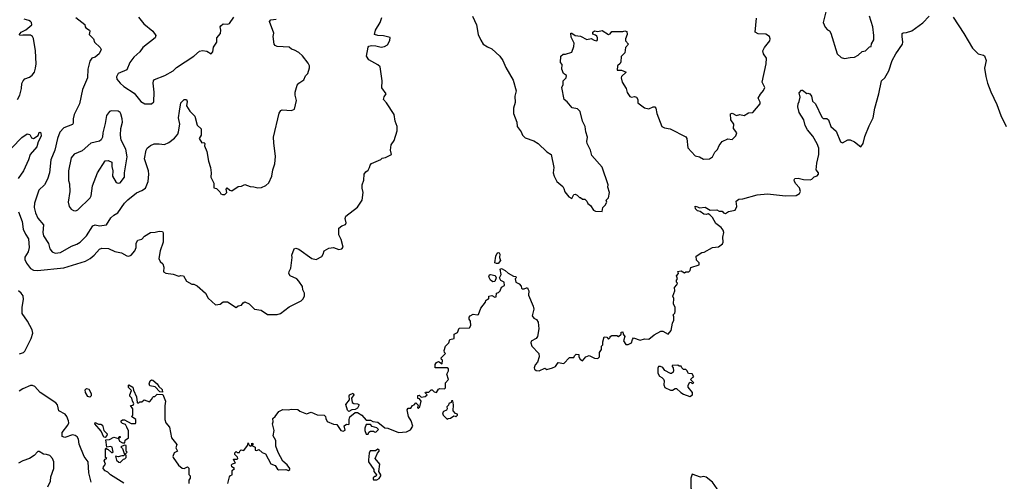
# Model space of a CAD drawing. Extents: x 1603745 to 1745082, y 385868 to 533966.
# Tile 606 of 646: x 1661127 to 1670218, y 480245 to 484512. Entities that reach past the tile are written whole.
import ezdxf

# ---------------------------------------------------------------- set-up
doc = ezdxf.new("R2010")
doc.units = 0

msp = doc.modelspace()

# ---------------------------------------------------------------- linework, layer by layer
at = {"layer": '0CON20XD'}
for points in [[(1661122.7, 484372.7), (1661140, 484395), (1661182.2, 484417.8), (1661238.8, 484465), (1661236.7, 484485), (1661226.7, 484495), (1661212.5, 484505), (1661167.5, 484515)], [(1661645, 484532.5), (1661728.3, 484468.3), (1661730, 484445), (1661736.7, 484435), (1661770, 484415), (1661773.8, 484405), (1661767.5, 484375), (1661807.5, 484335), (1661817.5, 484305), (1661870, 484255), (1661877.5, 484235), (1661861.2, 484195), (1661825, 484164.2), (1661793.3, 484155), (1661772.9, 484127.1), (1661756, 484055), (1661754, 483975), (1661706, 483865), (1661678.6, 483735), (1661628.6, 483635), (1661621.4, 483595), (1661620.8, 483555), (1661615, 483543.8), (1661535, 483512.9), (1661497.6, 483472.4), (1661475.5, 483415), (1661450.8, 483305), (1661413.5, 483215), (1661400.4, 483095), (1661383.1, 483036.9), (1661356.7, 482985), (1661304.4, 482935), (1661262.7, 482815), (1661261.8, 482775), (1661272.5, 482725), (1661295, 482676), (1661346.9, 482616.9), (1661340.5, 482545), (1661345.6, 482515), (1661392.6, 482442.6), (1661405, 482393.3), (1661425, 482367.5), (1661455, 482353.3), (1661505, 482360.5), (1661605, 482419.1), (1661655, 482435.6), (1661685.4, 482454.6), (1661745, 482514.2), (1661800.8, 482605), (1661825, 482615.7), (1661865, 482605.8), (1661927.5, 482615), (1661969.6, 482680.4), (1661995, 482704.3), (1662034, 482726), (1662094.8, 482815.2), (1662125, 482847.5), (1662205, 482910.5), (1662255, 482932.2), (1662286.9, 482955), (1662312.2, 483015), (1662320, 483085), (1662317.1, 483115), (1662279.1, 483225), (1662293.3, 483305), (1662305, 483323.8), (1662335, 483350), (1662367, 483363), (1662415, 483364), (1662465, 483356.7), (1662504.1, 483375.9), (1662555, 483416.7), (1662585.4, 483454.6), (1662592.9, 483475), (1662603.9, 483546.1), (1662594, 483605), (1662603.8, 483665), (1662615, 483742.5), (1662645, 483772.5), (1662666.7, 483775), (1662672.5, 483755), (1662667.5, 483715), (1662697, 483667), (1662745, 483618.8), (1662766.4, 483536.4), (1662801.7, 483501.7), (1662803.3, 483445), (1662783.3, 483415), (1662810, 483375), (1662827, 483377), (1662837, 483367), (1662833.3, 483345), (1662854.2, 483294.2), (1662870, 483205), (1662890, 483145), (1662896, 483095), (1662890.6, 483055), (1662919.3, 482999.3), (1662918.3, 482958.3), (1662945, 482950), (1662975, 482920), (1662983.3, 482903.3), (1663000, 482895), (1663020, 482895), (1663040, 482915), (1663032.5, 482945), (1663043.3, 482956.7), (1663066.4, 482936.4), (1663085, 482930), (1663145, 482970), (1663175, 482972.5), (1663205, 482987.5), (1663255, 482970), (1663288.3, 482968.3), (1663325, 482956.7), (1663359.3, 482960.7), (1663400.7, 482979.3), (1663426.7, 483005), (1663454.1, 483065.9), (1663464.4, 483125), (1663481.7, 483178.3), (1663488.5, 483248.5), (1663472.1, 483372.1), (1663470.8, 483425), (1663523.4, 483646.6), (1663538.8, 483671.2), (1663551.7, 483678.3), (1663635, 483671.2), (1663663.3, 483685), (1663683.8, 483765), (1663670, 483815), (1663669.3, 483840.7), (1663690, 483905), (1663704.1, 483925.9), (1663750, 483955), (1663765, 483992.5), (1663787.5, 484015), (1663803.6, 484066.4), (1663803.8, 484085), (1663789.7, 484109.7), (1663737.4, 484177.4), (1663705, 484207.3), (1663665, 484230.9), (1663635, 484238), (1663615, 484258.6), (1663505, 484264.3), (1663485, 484273.8), (1663476.2, 484285), (1663466.7, 484355), (1663473, 484387), (1663432.5, 484495), (1663445, 484510), (1663495, 484516.7)], [(1662225, 484535.7), (1662273.4, 484473.4), (1662355, 484406), (1662384.2, 484365), (1662377.5, 484345), (1662265, 484253.1), (1662235.4, 484214.6), (1662180.8, 484165), (1662142.5, 484115), (1662115, 484046.7), (1662037.1, 484015), (1662019.6, 483985), (1662022.9, 483962.9), (1662052.9, 483925), (1662087.5, 483895), (1662182.3, 483832.3), (1662245.6, 483755.6), (1662283.3, 483735), (1662345, 483732.9), (1662365, 483753.3), (1662367.1, 483842.9), (1662360, 483925), (1662362.5, 483947.5), (1662370.8, 483959.2), (1662466.2, 483995), (1662545, 484038.6), (1662575, 484069.4), (1662734.3, 484175), (1662788.1, 484221.9), (1662815, 484228), (1662855, 484220), (1662895, 484197.5), (1662908.8, 484215), (1662915, 484257.5), (1662946.2, 484305), (1662946.7, 484345), (1662980, 484385), (1662983.6, 484413.6), (1662977.5, 484445), (1662982.5, 484455), (1663005, 484473.3), (1663048.8, 484471.2), (1663065, 484476.7), (1663102.5, 484535)], [(1662377.5, 482547.5), (1662415, 482556.7), (1662445, 482552.5), (1662453, 482543), (1662451.2, 482455), (1662422.5, 482375), (1662411.2, 482305), (1662425, 482277.5), (1662447.5, 482255), (1662457.5, 482225), (1662455, 482180), (1662475, 482167.5), (1662545, 482160), (1662595, 482140), (1662615, 482147.5), (1662640, 482145), (1662667.5, 482095), (1662715, 482067.5), (1662735, 482066.7), (1662765, 482052.5), (1662842.7, 481982.7), (1662868.3, 481938.3), (1662935, 481876.7), (1662976.4, 481883.6), (1663007, 481903), (1663045, 481902.5), (1663125, 481852.5), (1663145, 481867.5), (1663175, 481872.5), (1663190, 481895), (1663205, 481902.5), (1663245, 481886.7), (1663295, 481836.7), (1663357.3, 481827.3), (1663415, 481786.2), (1663505, 481787.8), (1663535, 481796.7), (1663615, 481857.8), (1663725, 481912.9), (1663741.7, 481928.3), (1663755, 481957.5), (1663755.6, 481985), (1663741.9, 482015), (1663736.7, 482045), (1663704.3, 482095), (1663685.4, 482115.4), (1663625, 482144), (1663611.2, 482165), (1663614, 482185), (1663630, 482215), (1663642.5, 482315), (1663640, 482335), (1663660, 482395), (1663675, 482401.2), (1663705, 482390), (1663823, 482303), (1663865, 482293.8), (1663915.9, 482324.1), (1663930, 482345), (1663937.5, 482375), (1663980.5, 482399.5), (1664025, 482406.7), (1664075, 482387.5), (1664100, 482395), (1664115, 482410), (1664095, 482480), (1664073.6, 482523.6), (1664072.5, 482585), (1664102.3, 482607.7), (1664135, 482617.5), (1664140, 482635), (1664131.2, 482675), (1664136.7, 482695), (1664245, 482780), (1664288.8, 482845), (1664298, 482915), (1664288.8, 482955), (1664290, 482985), (1664303, 483027), (1664307, 483083), (1664323.6, 483106.4), (1664345, 483120), (1664357.5, 483145), (1664363, 483167), (1664375, 483182.5), (1664460.7, 483219.3), (1664475, 483232.5), (1664505, 483236.7), (1664560, 483265), (1664550.8, 483305), (1664555.9, 483354.1), (1664585.9, 483394.1), (1664612.5, 483485), (1664612.5, 483525), (1664593.3, 483575), (1664585.9, 483635.9), (1664514.1, 483744.1), (1664486.7, 483775), (1664492.3, 483797.7), (1664510, 483825), (1664470.7, 483880.7), (1664473.3, 483945), (1664454, 484075), (1664435, 484094), (1664351.2, 484141.2), (1664327.5, 484175), (1664343.6, 484256.4), (1664351.7, 484268.3), (1664375, 484273.8), (1664415, 484271.2), (1664465, 484258.8), (1664495, 484263.8), (1664521.7, 484278.3), (1664545, 484320), (1664546.2, 484346.2), (1664485, 484362), (1664434.2, 484364.2), (1664402.5, 484375), (1664413.3, 484415), (1664453.9, 484486.1), (1664469.2, 484530.8)], [(1664995, 481352.5), (1665028.3, 481331.7), (1665030, 481365), (1665021.7, 481371.7), (1665020, 481385), (1665060, 481425), (1665050, 481435), (1665047.5, 481455), (1665060, 481495), (1665090, 481525), (1665100, 481555), (1665140, 481565), (1665140, 481605), (1665170, 481620), (1665185, 481660), (1665280, 481665), (1665292.5, 481685), (1665290, 481725), (1665277.5, 481745), (1665278.3, 481761.7), (1665287.5, 481775), (1665315, 481791.2), (1665355, 481783.3), (1665363, 481787), (1665383.9, 481846.1), (1665428.3, 481901.7), (1665430, 481915), (1665445, 481930), (1665458.3, 481931.7), (1665460, 481955), (1665485, 481962.5), (1665515, 481947.5), (1665525, 481950), (1665530, 481985), (1665549.3, 481990.7), (1665562.5, 482005), (1665575, 482040), (1665602.5, 482055), (1665600, 482085), (1665570.5, 482100.5), (1665556.7, 482125), (1665573, 482157), (1665562.5, 482205), (1665575, 482212), (1665610, 482195), (1665637.7, 482167.7), (1665685, 482140), (1665708.3, 482138.3), (1665710, 482125), (1665702.5, 482115), (1665707.5, 482085), (1665738.8, 482068.8), (1665758.3, 482048.3), (1665761.7, 482031.7), (1665770, 482025), (1665785, 482023.3), (1665805, 482032.5), (1665815, 482032.5), (1665820, 482025), (1665827.5, 482005), (1665826.2, 481965), (1665868.8, 481865), (1665873.8, 481835), (1665860, 481775), (1665872.9, 481752.9), (1665899.5, 481739.5), (1665913.3, 481715), (1665919.2, 481655), (1665908.8, 481585), (1665895.8, 481564.2), (1665850.5, 481539.5), (1665846.2, 481525), (1665854.2, 481494.2), (1665920, 481425), (1665922.5, 481395), (1665907.5, 481345), (1665887.7, 481322.3), (1665878, 481295), (1665881.2, 481281.2), (1665895, 481268.8), (1665923.6, 481266.4), (1665975, 481290), (1665995, 481280), (1666045.9, 481294.1), (1666075, 481307.5), (1666098.3, 481341.7), (1666150, 481335), (1666205, 481390), (1666245, 481390), (1666250, 481405), (1666265, 481420), (1666288.3, 481418.3), (1666290, 481395), (1666302.5, 481375), (1666325, 481357.5), (1666353.6, 481396.4), (1666385, 481406.7), (1666433, 481383), (1666465, 481380), (1666480, 481395), (1666480, 481435), (1666497.5, 481462.5), (1666500, 481495), (1666510, 481505), (1666510, 481535), (1666525, 481580), (1666548.3, 481578.3), (1666565, 481560), (1666580, 481575), (1666580, 481585), (1666595, 481592.5), (1666641.7, 481591.7), (1666657, 481583), (1666680, 481605), (1666680, 481625), (1666697, 481627), (1666700, 481605), (1666713.3, 481585), (1666702.5, 481545), (1666725, 481510), (1666745, 481510), (1666776.1, 481523.9), (1666784.1, 481555.9), (1666795, 481572.5), (1666855, 481550.8), (1666895, 481563.3), (1666935, 481560), (1666985, 481597.5), (1667047, 481633), (1667065, 481632.5), (1667115, 481603.8), (1667141.7, 481638.3), (1667153.8, 481706.2), (1667166, 481736), (1667167.5, 481765), (1667160, 481785), (1667175, 481800), (1667180, 481815), (1667178.3, 481851.7), (1667162.5, 481885), (1667167.5, 481935), (1667157.5, 481955), (1667176.7, 482005), (1667173.6, 482036.4), (1667195, 482060), (1667200, 482075), (1667192.5, 482085), (1667192.5, 482105), (1667200, 482115), (1667192.5, 482145), (1667210, 482165), (1667208.3, 482178.3), (1667200, 482185), (1667235, 482190), (1667265, 482172.5), (1667278.3, 482181.7), (1667305, 482180), (1667317, 482193), (1667325, 482220), (1667400, 482245), (1667400, 482265), (1667375, 482290), (1667372.5, 482325), (1667425, 482360), (1667447, 482363), (1667525, 482406.7), (1667578.3, 482411.7), (1667615, 482440), (1667623.3, 482455), (1667618.8, 482501.2), (1667627.5, 482545), (1667622.5, 482565), (1667605, 482592), (1667555, 482628.6), (1667523.6, 482683.6), (1667498.8, 482708.8), (1667485, 482716.2), (1667465, 482710.8), (1667445, 482714.3), (1667408.5, 482738.5), (1667385, 482745.8), (1667367.5, 482765), (1667363.3, 482786.7), (1667385, 482783.3), (1667405, 482772), (1667455, 482777.5), (1667501.7, 482751.7), (1667565, 482753.3), (1667585, 482743.3), (1667611.7, 482741.7), (1667625, 482727.5), (1667645, 482720), (1667671.2, 482738.8), (1667731.7, 482751.7), (1667748.6, 482785), (1667742.5, 482835), (1667765.8, 482854.2), (1667805, 482856), (1667936.6, 482893.4), (1668032.1, 482902.1), (1668197.9, 482882.1), (1668295, 482888), (1668327.5, 482905), (1668336, 482925), (1668327.6, 482957.6), (1668292, 482995), (1668281.2, 483015), (1668279.3, 483030.7), (1668285, 483042.5), (1668315, 483047.5), (1668365, 483034.2), (1668425, 483031.2), (1668442.3, 483037.7), (1668461.7, 483058.3), (1668490.7, 483069.3), (1668503.3, 483085), (1668503.3, 483095), (1668482.5, 483125), (1668488, 483185), (1668506.9, 483265), (1668506.7, 483325), (1668491.1, 483365), (1668449.5, 483435), (1668400.4, 483495), (1668380.8, 483535), (1668367.7, 483585), (1668323.8, 483653.8), (1668311.9, 483705), (1668315, 483732.5), (1668325.6, 483754.4), (1668333.8, 483795), (1668324.4, 483835), (1668345, 483860), (1668355, 483860), (1668395, 483830), (1668405, 483832.5), (1668422.5, 483825), (1668437.1, 483805), (1668447.1, 483757.1), (1668475, 483733.8), (1668532.2, 483612.2), (1668545, 483598.8), (1668578.3, 483598.3), (1668594, 483585), (1668616.2, 483525), (1668665, 483480), (1668705, 483381.2), (1668725, 483374.2), (1668775, 483401.2), (1668795, 483400.8), (1668835, 483382), (1668895, 483337.5), (1668915, 483368.8), (1668929.3, 483430.7), (1668969, 483531), (1669008.2, 483605), (1669022.4, 483695), (1669061.2, 483825), (1669083.1, 483945), (1669115, 483975.6), (1669152.1, 484037.9), (1669183.4, 484135), (1669215.4, 484195), (1669278.4, 484285), (1669282.3, 484305), (1669274.2, 484355.8), (1669276.7, 484385), (1669285, 484391.2), (1669315, 484392.9), (1669365, 484407.3), (1669467.5, 484482.5), (1669524.5, 484545)], [(1665308.9, 484545), (1665344.2, 484465), (1665360.6, 484375), (1665383.7, 484323.7), (1665406.8, 484286.8), (1665445, 484260.8), (1665485, 484240.8), (1665558.8, 484175), (1665588.6, 484135), (1665615, 484070), (1665683.9, 483953.9), (1665711.2, 483855), (1665700, 483805), (1665702, 483745), (1665686.2, 483695), (1665686.2, 483645), (1665715.7, 483565.7), (1665721.2, 483525), (1665758, 483475), (1665768.8, 483445), (1665795, 483420), (1665875, 483392), (1665915, 483368), (1665995, 483290), (1666033.3, 483265), (1666058.6, 483145), (1666054, 483095), (1666061.2, 483065), (1666086.7, 483015), (1666140.5, 482970.5), (1666151.7, 482951.7), (1666159.3, 482919.3), (1666197.5, 482875), (1666225, 482860), (1666243.6, 482896.4), (1666255, 482900), (1666275, 482890), (1666295, 482867.5), (1666305, 482867.5), (1666323.6, 482853.6), (1666345, 482852.5), (1666362.5, 482835), (1666373.6, 482813.6), (1666397.5, 482795), (1666425, 482750), (1666445, 482742.5), (1666505, 482740), (1666512.5, 482775), (1666533, 482797), (1666547.5, 482825), (1666542.5, 482845), (1666563.8, 482866.2), (1666572.5, 482915), (1666557.5, 482965), (1666560, 482985), (1666505, 483147.5), (1666410, 483255), (1666397.5, 483305), (1666366.1, 483366.1), (1666363.3, 483385), (1666370, 483425), (1666353.9, 483473.9), (1666346.7, 483525), (1666323.6, 483573.6), (1666301.7, 483661.7), (1666277, 483687), (1666227.7, 483697.7), (1666183.3, 483753.3), (1666153.6, 483773.6), (1666133.8, 483885), (1666146.1, 483913.9), (1666146.2, 483945), (1666173.3, 483975), (1666176.2, 483995), (1666147.5, 484015), (1666133.6, 484053.6), (1666136.4, 484096.4), (1666120, 484115), (1666123.3, 484175), (1666145, 484192.5), (1666165, 484193.3), (1666225, 484212.5), (1666244, 484265), (1666246.1, 484296.1), (1666219.5, 484349.5), (1666215, 484387.5), (1666225, 484387.5), (1666255, 484366.2), (1666305, 484360), (1666365, 484330), (1666405, 484337.5), (1666432.3, 484322.3), (1666455, 484317.5), (1666462.5, 484325), (1666462.5, 484345), (1666455, 484360), (1666445, 484370), (1666418.3, 484378.3), (1666420, 484395), (1666435, 484407.5), (1666465, 484402.5), (1666505, 484412.5), (1666565, 484376.2), (1666579.7, 484380.3), (1666595, 484403.3), (1666695, 484402), (1666715, 484408.8), (1666733, 484403), (1666735.9, 484374.1), (1666720, 484335), (1666720, 484315), (1666747.5, 484285), (1666720, 484255), (1666713.3, 484205), (1666680, 484170), (1666678.6, 484121.4), (1666672.6, 484107.4), (1666646, 484085), (1666644.3, 484045), (1666685, 484043.6), (1666725.9, 484025.9), (1666682.6, 483987.4), (1666680, 483975), (1666689.2, 483935), (1666728.2, 483875), (1666737.4, 483837.4), (1666760.3, 483800.3), (1666775, 483795.6), (1666805, 483801.2), (1666822.1, 483795), (1666833.7, 483775), (1666835, 483744), (1666895, 483697.5), (1666935, 483687.5), (1666974.5, 483705.5), (1666992.5, 483705), (1667000, 483695), (1667011.1, 483645), (1667055, 483523.8), (1667080.9, 483510.9), (1667133, 483503), (1667277.7, 483427.7), (1667285.8, 483415), (1667297.5, 483327.5), (1667363.9, 483253.9), (1667405, 483244.2), (1667441.7, 483221.7), (1667495.8, 483224.2), (1667525, 483243.8), (1667545, 483286.7), (1667568.8, 483311.2), (1667585, 483347.5), (1667613.3, 483385), (1667665, 483409.2), (1667707, 483403), (1667740.7, 483439.3), (1667747.5, 483465), (1667718.8, 483505), (1667721.2, 483545), (1667693.3, 483585), (1667690, 483640), (1667705, 483647.5), (1667745, 483627.5), (1667775, 483636.2), (1667815, 483626.7), (1667855, 483651.2), (1667897.5, 483655), (1667963.3, 483735), (1667965, 483750), (1667946.7, 483785), (1667966.2, 483823.8), (1667993.6, 483856.4), (1668006.4, 483883.6), (1667984, 483935), (1668020.8, 484105), (1668022, 484155), (1667994, 484195), (1667989.2, 484225), (1668004.6, 484255.4), (1668054.2, 484315), (1668056.2, 484335), (1668048.8, 484355), (1668016.8, 484376.8), (1667945, 484380.5), (1667917.5, 484395), (1667928.9, 484525)], [(1668569.1, 484585), (1668544.4, 484484.4), (1668565, 484443.8), (1668585, 484418.8), (1668605, 484407.5), (1668615.9, 484385.9), (1668676.4, 484196.4), (1668712.7, 484162.7), (1668741.7, 484151.7), (1668795, 484163.3), (1668835, 484163.8), (1668870, 484185), (1668905, 484216.7), (1668935.9, 484224.1), (1668975, 484260), (1668990, 484265), (1668993, 484287), (1669012.5, 484325), (1669013.8, 484365), (1669005.6, 484445), (1668973.1, 484545)], [(1669745, 484536), (1669844.3, 484385), (1669925, 484247.3), (1669977.1, 484197.1), (1670025, 484184.4), (1670036.2, 484176.2), (1670049.5, 484135), (1670035.9, 484064.1), (1670046.4, 483986.4), (1670063.1, 483925), (1670095.4, 483845), (1670148.6, 483728.6), (1670187.2, 483625), (1670236.1, 483525)], [(1661107.8, 483775), (1661126.9, 483815), (1661142.9, 483875), (1661147, 483923), (1661157.5, 483945), (1661174.3, 483965.7), (1661218.3, 483981.7), (1661240.6, 483999.4), (1661263, 484027), (1661273.6, 484065), (1661278.8, 484105), (1661272.9, 484225), (1661255, 484338.8), (1661245, 484355.8), (1661225, 484370), (1661155, 484370), (1661125, 484364)], [(1661645, 482743.8), (1661663.3, 482755), (1661777.5, 482865), (1661785.5, 482884.5), (1661798.9, 482975), (1661845.3, 483094.7), (1661915, 483206), (1661945, 483208.8), (1661976, 483195), (1661977.5, 483155), (1661987.1, 483115), (1661984.5, 483064.5), (1662016, 483006), (1662035, 482999.2), (1662055, 483002.9), (1662093.4, 483056.6), (1662093.5, 483095), (1662117.8, 483245), (1662107.1, 483315), (1662065, 483397.5), (1662056.1, 483443.9), (1662060, 483505), (1662075.8, 483565), (1662074.3, 483595), (1662060.3, 483640.3), (1662054, 483655), (1662035, 483667.5), (1661975, 483668.5), (1661955, 483662.9), (1661929.4, 483625), (1661916.5, 483553.5), (1661894.4, 483465), (1661892, 483425), (1661880, 483400), (1661865, 483390), (1661785, 483369.4), (1661705, 483299.4), (1661630.2, 483269.8), (1661603.1, 483235), (1661576.5, 483115), (1661578.6, 483025), (1661586.7, 482995), (1661590, 482925), (1661573.8, 482825), (1661584.1, 482784.1), (1661600.7, 482760.7), (1661625, 482746.7), (1661645, 482743.8)], [(1661055, 483328.8), (1661145, 483423.3), (1661195, 483457.5), (1661219.3, 483449.3), (1661235, 483420), (1661255, 483412.5), (1661297.7, 483442.3), (1661305, 483470), (1661315, 483472.5), (1661322.5, 483465), (1661323.8, 483435), (1661297, 483383), (1661283.8, 483335), (1661223.4, 483266.6), (1661209.5, 483215), (1661160.8, 483115), (1661111.4, 483045)], [(1661116.9, 482736.9), (1661150, 482645), (1661159.6, 482575), (1661180.5, 482529.5), (1661207.2, 482485), (1661212.7, 482405), (1661204.6, 482365.4), (1661172.6, 482317.4), (1661174.6, 482295), (1661190.4, 482260.4), (1661225, 482212.7), (1661255.3, 482195.3), (1661292.1, 482192.1), (1661535, 482217.1), (1661735, 482280.4), (1661776.8, 482303.2), (1661815.3, 482335), (1661865, 482390), (1661885, 482401.1), (1661947.8, 482397.8), (1662005, 482370), (1662066.6, 482356.6), (1662115, 482329.2), (1662135, 482327.5), (1662155, 482336), (1662189.2, 482375), (1662202, 482405), (1662202.9, 482445), (1662216.2, 482475), (1662255, 482483.8), (1662278, 482512), (1662335, 482543.8), (1662377.5, 482547.5)], [(1665528, 482258), (1665513.3, 482265), (1665524.2, 482325), (1665535, 482353.3), (1665545, 482360), (1665555.5, 482355.5), (1665559.2, 482345), (1665555.8, 482315), (1665566.2, 482285), (1665545, 482259.2), (1665528, 482258)], [(1665495, 482088.8), (1665472.7, 482102.7), (1665460, 482135), (1665465, 482153.3), (1665475, 482156.7), (1665518.6, 482148.6), (1665526.7, 482125), (1665515, 482093.3), (1665495, 482088.8)], [(1661125.5, 481424.5), (1661161.2, 481435), (1661175, 481447.5), (1661232.7, 481565), (1661246.8, 481615), (1661241.9, 481645), (1661197.9, 481725), (1661149, 481795), (1661148.2, 481855), (1661162.5, 481925), (1661158, 481958), (1661139, 481985), (1661115.1, 482005.1)], [(1663050, 480225), (1663063, 480287), (1663071.7, 480298.3), (1663090, 480305), (1663090, 480345), (1663110, 480365), (1663085, 480380), (1663083, 480397), (1663093, 480407), (1663120, 480415), (1663111.7, 480421.7), (1663101.7, 480448.3), (1663135, 480450), (1663140, 480455), (1663138.3, 480468.3), (1663111.7, 480491.7), (1663111.7, 480508.3), (1663125, 480520), (1663135, 480510), (1663155, 480510), (1663160, 480525), (1663173, 480537), (1663195, 480530), (1663230, 480575), (1663235, 480600), (1663241.7, 480581.7), (1663255, 480570), (1663270, 480580), (1663271.7, 480598.3), (1663280, 480595), (1663278.3, 480581.7), (1663270, 480575), (1663300, 480560), (1663301.7, 480531.7), (1663315, 480530), (1663335, 480540), (1663365, 480510), (1663395, 480500), (1663445, 480407.5), (1663485, 480390), (1663507, 480357), (1663515, 480352.5), (1663583, 480353), (1663610, 480345), (1663620, 480355), (1663620, 480365), (1663596.4, 480396.4), (1663555, 480430), (1663512.3, 480512.3), (1663490.3, 480570.3), (1663492.3, 480622.3), (1663467.5, 480665), (1663476.2, 480715), (1663461.2, 480775), (1663466.7, 480795), (1663463.3, 480825), (1663486.4, 480843.6), (1663520, 480890), (1663555, 480910), (1663605, 480906.7), (1663635, 480913.3), (1663695, 480907.5), (1663713, 480893), (1663775, 480870), (1663817, 480883), (1663875, 480860), (1663937, 480857), (1663950, 480845), (1663952.5, 480825), (1663967, 480797), (1664023.6, 480773.6), (1664055, 480770), (1664092.5, 480715), (1664115, 480707.5), (1664131.7, 480718.3), (1664121.7, 480758.3), (1664145, 480772.5), (1664165, 480770), (1664170, 480775), (1664167.5, 480815), (1664175, 480840), (1664225, 480880), (1664245, 480880), (1664285, 480857.5), (1664325, 480810), (1664365, 480810), (1664388.3, 480798.3), (1664435, 480792.5), (1664498.3, 480738.3), (1664526.4, 480736.4), (1664625, 480697.5), (1664697, 480703), (1664735, 480720), (1664757.5, 480755), (1664742.5, 480805), (1664717.5, 480845), (1664703, 480907), (1664715, 480920), (1664738.3, 480921.7), (1664753.6, 480946.4), (1664768.3, 480951.7), (1664785, 480970), (1664810, 480945), (1664801.7, 480938.3), (1664800, 480925), (1664805, 480920), (1664820, 480935), (1664832.5, 480985), (1664818.3, 481008.3), (1664801.7, 481011.7), (1664801.7, 481038.3), (1664815, 481040), (1664832.5, 481022.5), (1664871.7, 481028.3), (1664890, 481045), (1664871.7, 481061.7), (1664875, 481070), (1664905, 481070), (1664925, 481090), (1664935, 481090), (1664955, 481072.5), (1664975, 481067.5), (1664995, 481097.5), (1665007, 481103), (1665049.3, 481100.7), (1665059.5, 481110.5), (1665057.5, 481155), (1665086.7, 481185), (1665070, 481235), (1665087.5, 481265), (1665087.5, 481285), (1665075, 481292.5), (1664964, 481294), (1664964.1, 481325.9), (1664975, 481342.5), (1664995, 481352.5)], [(1667315, 481030), (1667340, 481045), (1667340, 481065), (1667300, 481115), (1667300, 481135), (1667315, 481160), (1667328.3, 481158.3), (1667335, 481150), (1667350, 481155), (1667320, 481185), (1667341.7, 481208.3), (1667350, 481210), (1667335, 481240), (1667303, 481243), (1667288.3, 481268.3), (1667277, 481277), (1667255, 481280), (1667240, 481295), (1667235, 481310), (1667215, 481310), (1667205, 481317.5), (1667150, 481315), (1667150, 481305), (1667160, 481295), (1667162.5, 481265), (1667160, 481255), (1667145, 481242.5), (1667135, 481242.5), (1667085, 481270), (1667066.7, 481296.7), (1667045, 481306.2), (1667024.3, 481305.7), (1667017.7, 481292.3), (1667018.9, 481245), (1667035, 481215.8), (1667057.5, 481205), (1667070.7, 481190.7), (1667077.5, 481175), (1667073.8, 481136.2), (1667085, 481112.5), (1667135, 481087.5), (1667155, 481087.5), (1667178.3, 481101.7), (1667191.7, 481101.7), (1667230, 481065), (1667255, 481050), (1667315, 481030)], [(1662088.1, 480228.1), (1661966.7, 480305), (1661940.7, 480330.7), (1661915, 480342), (1661897.5, 480365), (1661900.3, 480379.7), (1661920, 480405), (1661907.5, 480435), (1661915, 480450), (1661930, 480455), (1661920, 480465), (1661920, 480545), (1661925, 480550), (1661931.7, 480541.7), (1661945, 480540), (1661975, 480512.5), (1661985, 480510), (1661990, 480515), (1661979.3, 480559.3), (1661965, 480567.5), (1661931.7, 480561.7), (1661922.5, 480627.5), (1661955, 480632.5), (1661997, 480653), (1662040, 480640), (1662045, 480660), (1662055, 480660), (1662055, 480650), (1662040, 480640), (1662047.5, 480615), (1662075, 480600), (1662098.3, 480601.7), (1662100, 480625), (1662131.7, 480648.3), (1662131.7, 480711.7), (1662116.7, 480746.7), (1662105, 480770), (1662075, 480780), (1662063, 480793), (1662062.5, 480805), (1662075, 480812.5), (1662095, 480812.5), (1662155, 480780), (1662195, 480780), (1662200, 480785), (1662200, 480815), (1662160, 480845), (1662170, 480855), (1662170, 480915), (1662150, 480945), (1662175, 480950), (1662180, 480965), (1662167.5, 480985), (1662162.5, 481015), (1662143, 481033), (1662142.5, 481045), (1662160, 481085), (1662131.7, 481111.7), (1662130, 481135), (1662135, 481137.5), (1662172.5, 481115), (1662178.3, 481088.3), (1662206.7, 481025), (1662210, 480975), (1662215, 480970), (1662228.3, 480971.7), (1662235, 480980), (1662255, 480980), (1662275, 480997.5), (1662325, 480980), (1662347.5, 481005), (1662351.7, 481018.3), (1662361.7, 481028.3), (1662375, 481030), (1662395, 481050), (1662448.3, 481048.3), (1662473.3, 480985), (1662466.1, 480943.9), (1662466.7, 480815), (1662476.7, 480785), (1662510, 480745), (1662528.3, 480648.3), (1662577.5, 480585), (1662567.5, 480555), (1662582.5, 480525), (1662551.7, 480508.3), (1662540, 480475), (1662542.5, 480465), (1662593.8, 480395), (1662626.4, 480366.4), (1662646.4, 480363.6), (1662675, 480377.5), (1662687, 480367), (1662688.3, 480308.3), (1662700, 480295), (1662700, 480275), (1662690, 480255), (1662690, 480225)], [(1662445, 481070), (1662421.7, 481071.7), (1662377, 481117), (1662327, 481127), (1662322.5, 481145), (1662330, 481175), (1662345, 481182.5), (1662355, 481180), (1662395, 481147.5), (1662410.7, 481120.7), (1662442.5, 481095), (1662445, 481070)], [(1661787, 480237), (1661766.3, 480325), (1661757.6, 480425), (1661723.3, 480475), (1661677, 480587), (1661669.1, 480635), (1661658.1, 480655), (1661638.5, 480668.5), (1661615, 480673.8), (1661545, 480649.6), (1661520.2, 480660.2), (1661520, 480695), (1661571.5, 480765), (1661578.9, 480785), (1661577.3, 480805), (1661562.7, 480845), (1661547.5, 480865), (1661487.5, 480895), (1661475, 480953.3), (1661459.3, 480969.3), (1661315, 481065.6), (1661265, 481122.5), (1661245, 481130.6), (1661225, 481129.5), (1661155, 481099.6), (1661123.2, 481076.8)], [(1661775, 481022.5), (1661755, 481027.5), (1661734, 481065), (1661730.7, 481089.3), (1661745, 481102.5), (1661765, 481097.5), (1661787.3, 481057.3), (1661786.2, 481035), (1661775, 481022.5)], [(1664165, 480890), (1664153, 480903), (1664138.8, 480955), (1664171.7, 480998.3), (1664167.5, 481035), (1664172.5, 481045), (1664205, 481060), (1664212.5, 481045), (1664190, 481015), (1664197.5, 480975), (1664213, 480963), (1664245, 480962.5), (1664257.5, 480955), (1664257.5, 480945), (1664245, 480922.5), (1664225, 480910), (1664193, 480907), (1664165, 480890)], [(1665075, 480820), (1665083, 480827), (1665105, 480830), (1665135, 480850), (1665148.3, 480848.3), (1665155, 480840), (1665170, 480855), (1665170, 480865), (1665151.7, 480871.7), (1665130, 480895), (1665133, 480953), (1665125, 480990), (1665115, 480990), (1665110, 480975), (1665090, 480965), (1665085, 480950), (1665070, 480935), (1665072.5, 480915), (1665066.4, 480903.6), (1665039.3, 480890.7), (1665030.7, 480879.3), (1665036.4, 480856.4), (1665075, 480820)], [(1661915, 480650), (1661903.9, 480653.9), (1661878.3, 480708.3), (1661820, 480775), (1661825, 480790), (1661855, 480772.5), (1661875, 480772.5), (1661890, 480765), (1661902.5, 480715), (1661933.3, 480685), (1661930.7, 480669.3), (1661915, 480650)], [(1664345, 480680), (1664351.7, 480698.3), (1664365, 480710), (1664395, 480710), (1664401.7, 480701.7), (1664415, 480700), (1664440, 480725), (1664425, 480740), (1664381.7, 480751.7), (1664365, 480770), (1664325, 480770), (1664313.6, 480736.4), (1664313.6, 480713.6), (1664325, 480680), (1664345, 480680)], [(1661385, 480193.3), (1661411.4, 480245), (1661412.9, 480285), (1661442, 480365), (1661440.8, 480425), (1661429.2, 480455), (1661403.6, 480483.6), (1661375, 480494.4), (1661345, 480495.6), (1661305, 480520), (1661295, 480520), (1661258.8, 480485), (1661215.8, 480455), (1661155, 480433.5), (1661115, 480411.5)], [(1662105, 480500), (1662120, 480515), (1662110, 480525), (1662110, 480575), (1662095, 480580), (1662060, 480565), (1662077, 480547), (1662091.7, 480501.7), (1662105, 480500)], [(1664425, 480260), (1664445, 480272.5), (1664462.5, 480295), (1664462.5, 480305), (1664443.3, 480335), (1664452.5, 480405), (1664410, 480455), (1664430, 480505), (1664447.5, 480525), (1664447.5, 480535), (1664435, 480542.5), (1664411.7, 480528.3), (1664363.6, 480526.4), (1664353.6, 480506.4), (1664347.5, 480445), (1664347.5, 480425), (1664396.7, 480355), (1664397.5, 480335), (1664420, 480305), (1664415, 480290), (1664405, 480290), (1664391.7, 480278.3), (1664390, 480265), (1664395, 480260), (1664425, 480260)], [(1662055, 480420), (1662085, 480450), (1662098.3, 480451.7), (1662110, 480465), (1662108.3, 480488.3), (1662095, 480490), (1662085, 480480), (1662068.3, 480481.7), (1662035, 480470), (1662011.7, 480478.3), (1662021.7, 480441.7), (1662041.7, 480421.7), (1662055, 480420)], [(1667455, 479922.5), (1667485, 479951.2), (1667507.5, 480015), (1667535, 480040), (1667562, 480095), (1667569.2, 480125), (1667565.7, 480175.7), (1667525, 480237.5), (1667465, 480283.3), (1667445, 480290), (1667413.9, 480283.9), (1667335, 480310), (1667322.5, 480275), (1667322.3, 480185), (1667345, 480106.2), (1667387.8, 480037.8), (1667398, 479978), (1667413.8, 479943.8), (1667435, 479922.5), (1667455, 479922.5)]]:
    msp.add_lwpolyline(points, dxfattribs=at)

doc.saveas('drawing.dxf')
